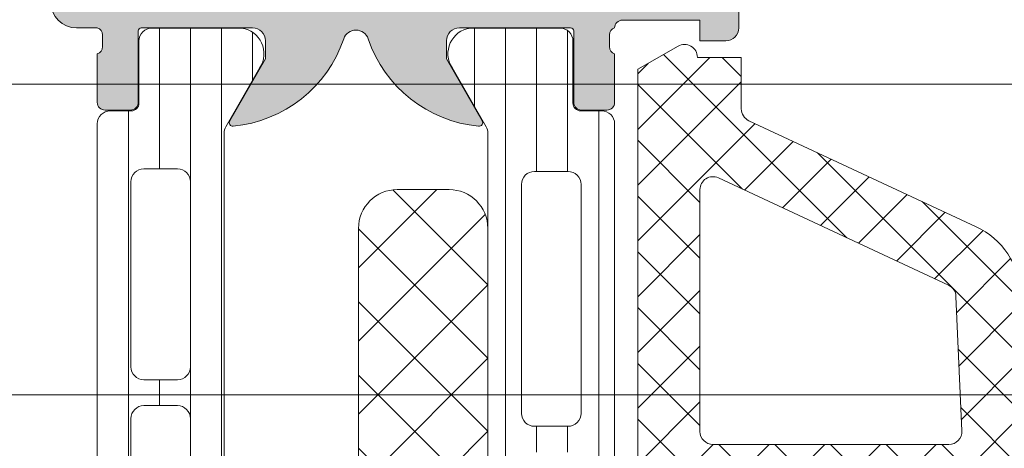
# Model space of a CAD drawing. Header units: millimetres. Extents: x 144573 to 336993, y 74252 to 247042.
# Tile 798 of 1056: x 199616 to 199654, y 219233 to 219250. Entities that reach past the tile are written whole.
import ezdxf

# ---------------------------------------------------------------- set-up
doc = ezdxf.new("R2010")
doc.units = ezdxf.units.MM
doc.layers.add('FASÁDA DETAILNÍ', color=255, linetype='Continuous', lineweight=0)

msp = doc.modelspace()

# ---------------------------------------------------------------- hatches: boundary and pattern name
at = {"layer": 'FASÁDA DETAILNÍ'}
h = msp.add_hatch(color=256, dxfattribs=at)
edge = h.paths.add_edge_path()
edge.add_arc((199621.0640805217, 219249.2397215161), 0.1199999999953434, 90, 180)
edge.add_line((199620.9440805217, 219249.2397215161), (199620.9440805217, 219246.4797235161))
edge.add_arc((199620.6440805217, 219246.4797235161), 0.2999999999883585, -90, 0, ccw=False)
edge.add_line((199620.6440805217, 219246.1797235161), (199619.6641062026, 219246.1797235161))
edge.add_arc((199619.6641062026, 219246.4797235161), 0.2999999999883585, 180, 270, ccw=False)
edge.add_line((199619.3641062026, 219246.4797235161), (199619.3641062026, 219248.3597345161))
edge.add_arc((199619.285239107, 219248.6272778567), 0.2789255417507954, 286.4245945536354, 361.1628700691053)
edge.add_line((199619.5641072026, 219248.6329385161), (199619.5641072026, 219249.0865325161))
edge.add_arc((199619.2852697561, 219249.0922009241), 0.2788950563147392, 358.8354106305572, 433.5801235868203)
edge.add_line((199619.3641062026, 219249.3597215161), (199618.5639314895, 219249.3597215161))
edge.add_arc((199618.5639314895, 219250.3597215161), 1, 180, 270, ccw=False)
edge.add_line((199617.5639314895, 219250.3597215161), (199617.5639314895, 219253.8597288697))
edge.add_arc((199618.5639513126, 219253.8597090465), 1.000019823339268, 90.00113575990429, 179.9988642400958, ccw=False)
edge.add_line((199618.5639314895, 219254.8597288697), (199619.0639314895, 219254.8597288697))
edge.add_line((199619.0639314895, 219254.8597288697), (199619.0639314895, 219252.3597288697))
edge.add_arc((199620.0639768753, 219252.3597742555), 1.000045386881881, 180.00260029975, 269.9973997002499)
edge.add_line((199620.0639314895, 219251.3597288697), (199621.3639498, 219251.3597288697))
edge.add_arc((199621.3638972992, 219252.3597813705), 1.000052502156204, 270.0030079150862, 359.9969920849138)
edge.add_line((199622.3639498, 219252.3597288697), (199622.3639498, 219259.3597288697))
edge.add_arc((199621.8388280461, 219259.8597288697), 0.7250881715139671, 316.4038161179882, 403.5961838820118)
edge.add_line((199622.3639498, 219260.3597288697), (199622.3639498, 219266.3938170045))
edge.add_arc((199621.3638972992, 219266.3937645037), 1.000052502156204, 0.003007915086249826, 89.99699208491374)
edge.add_line((199621.3639498, 219267.3938170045), (199620.0639314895, 219267.3938170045))
edge.add_arc((199620.0639768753, 219266.3937716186), 1.000045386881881, 90.00260029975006, 179.9973997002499)
edge.add_line((199619.0639314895, 219266.3938170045), (199619.0639314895, 219264.8597288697))
edge.add_line((199619.0639314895, 219264.8597288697), (199618.463925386, 219264.8597288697))
edge.add_line((199618.463925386, 219264.8597288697), (199617.3639498, 219265.9597349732))
edge.add_line((199617.3639498, 219265.9597349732), (199617.3639498, 219269.3597288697))
edge.add_line((199617.3639498, 219269.3597288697), (199644.3638506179, 219269.3597288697))
edge.add_line((199644.3638506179, 219269.3597288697), (199644.3638506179, 219265.9597349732))
edge.add_line((199644.3638506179, 219265.9597349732), (199643.263875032, 219264.8597288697))
edge.add_line((199643.263875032, 219264.8597288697), (199642.6638689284, 219264.8597288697))
edge.add_line((199642.6638689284, 219264.8597288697), (199642.6638689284, 219266.3938170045))
edge.add_arc((199641.6638235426, 219266.3937716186), 1.000045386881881, 0.002600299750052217, 89.99739970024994)
edge.add_line((199641.6638689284, 219267.3938170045), (199640.3638506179, 219267.3938170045))
edge.add_arc((199640.3639031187, 219266.3937645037), 1.000052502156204, 90.00300791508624, 179.9969920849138)
edge.add_line((199639.3638506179, 219266.3938170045), (199639.3638506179, 219260.3597288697))
edge.add_arc((199639.8889723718, 219259.8597288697), 0.7250881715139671, 136.4038161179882, 223.5961838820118)
edge.add_line((199639.3638506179, 219259.3597288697), (199639.3638506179, 219252.3597288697))
edge.add_arc((199640.3639031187, 219252.3597813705), 1.000052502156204, 180.0030079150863, 269.9969920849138)
edge.add_line((199640.3638506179, 219251.3597288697), (199641.6638689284, 219251.3597288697))
edge.add_arc((199641.6638235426, 219252.3597742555), 1.000045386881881, 270.00260029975, 359.99739970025)
edge.add_line((199642.6638689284, 219252.3597288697), (199642.6638689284, 219254.8597288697))
edge.add_line((199642.6638689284, 219254.8597288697), (199643.1638689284, 219254.8597288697))
edge.add_arc((199643.1638491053, 219253.8597090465), 1.000019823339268, 0.001135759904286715, 89.99886424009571, ccw=False)
edge.add_line((199644.1638689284, 219253.8597288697), (199644.1638689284, 219249.3597288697))
edge.add_arc((199643.6638792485, 219249.3597185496), 0.4999896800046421, -90.00118262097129, 0.001182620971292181, ccw=False)
edge.add_line((199643.6638689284, 219248.8597288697), (199642.6638689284, 219248.8597288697))
edge.add_line((199642.6638689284, 219248.8597288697), (199642.6638689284, 219249.6597319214))
edge.add_line((199642.6638689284, 219249.6597319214), (199639.6638536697, 219249.6597319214))
edge.add_arc((199639.6638509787, 219249.3597242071), 0.3000077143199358, 89.99948607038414, 180.0005139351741)
edge.add_arc((199639.4426797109, 219249.0922009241), 0.2788950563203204, 106.4198764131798, 181.1645893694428)
edge.add_line((199639.1638422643, 219249.0865325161), (199639.1638422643, 219248.6329385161))
edge.add_arc((199639.44271036, 219248.6272778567), 0.2789255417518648, 178.8371299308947, 253.5754054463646)
edge.add_line((199639.3638432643, 219248.3597345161), (199639.3638432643, 219246.4797235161))
edge.add_arc((199639.0638432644, 219246.4797235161), 0.2999999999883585, -90, 0, ccw=False)
edge.add_line((199639.0638432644, 219246.1797235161), (199638.0838689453, 219246.1797235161))
edge.add_arc((199638.0838689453, 219246.4797235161), 0.2999999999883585, 180, 270.0000000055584, ccw=False)
edge.add_line((199637.7838689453, 219246.4797235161), (199637.7838689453, 219249.2397215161))
edge.add_arc((199637.6638689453, 219249.2397215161), 0.1199999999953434, 0, 90)
edge.add_line((199637.6638689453, 219249.3597215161), (199633.3638432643, 219249.3597215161))
edge.add_arc((199633.3638432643, 219248.8597215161), 0.5, 90, 180)
edge.add_line((199632.8638432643, 219248.8597215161), (199632.8638432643, 219248.1597215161))
edge.add_line((199632.8638432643, 219248.1597215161), (199634.245338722, 219245.7669011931))
edge.add_arc((199634.1257234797, 219245.6978413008), 0.1381197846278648, -97.70243749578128, 29.999999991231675, ccw=False)
edge.add_arc((199634.5733418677, 219250.5391925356), 4.999999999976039, 198.7094007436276, 264.6507719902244, ccw=False)
edge.add_arc((199629.3639747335, 219248.7749663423), 0.4999999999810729, 18.70940074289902, 161.2905992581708)
edge.add_arc((199624.1546075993, 219250.5391925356), 5.000000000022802, 275.3492280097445, 341.29059925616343, ccw=False)
edge.add_arc((199624.6022259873, 219245.6978413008), 0.1381197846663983, 150.0000000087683, 277.7024374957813, ccw=False)
edge.add_line((199624.482610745, 219245.7669011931), (199625.8641062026, 219248.1597215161))
edge.add_line((199625.8641062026, 219248.1597215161), (199625.8641062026, 219248.8597215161))
edge.add_arc((199625.3641062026, 219248.8597215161), 0.5, 0, 90)
edge.add_line((199625.3641062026, 219249.3597215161), (199621.0640805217, 219249.3597215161))
edge = h.paths.add_edge_path(flags=16)
edge.add_arc((199636.3638582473, 219267.2597227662), 0.5, 0, 90)
edge.add_line((199636.3638582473, 219267.7597227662), (199624.3639498, 219267.7597227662))
edge.add_arc((199624.3639498, 219267.2597227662), 0.5, 90, 180)
edge.add_line((199623.8639498, 219267.2597227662), (199623.8639498, 219251.5597410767))
edge.add_arc((199624.3639498, 219251.5597410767), 0.5, 180, 270)
edge.add_line((199624.3639498, 219251.0597410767), (199636.3638582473, 219251.0597410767))
edge.add_arc((199636.3638582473, 219251.5597410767), 0.5, 270, 360)
edge.add_line((199636.8638582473, 219251.5597410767), (199636.8638582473, 219253.0597410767))
edge.add_line((199636.8638582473, 219253.0597410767), (199637.3638582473, 219253.0597410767))
edge.add_arc((199637.3638582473, 219253.5597410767), 0.5, 270, 360)
edge.add_line((199637.8638582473, 219253.5597410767), (199637.8638582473, 219265.2597227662))
edge.add_arc((199637.3638582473, 219265.2597227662), 0.5, 0, 90)
edge.add_line((199637.3638582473, 219265.7597227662), (199636.8638582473, 219265.7597227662))
edge.add_line((199636.8638582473, 219265.7597227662), (199636.8638582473, 219267.2597227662))
h = msp.add_hatch(dxfattribs=at)
h.set_pattern_fill('_USER', color=256, scale=1.2, angle=90, style=0, pattern_type=0)
h.set_pattern_definition([(90, (199619.3639498, 219211.8597288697), (-1.2, 7.347638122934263e-17), [])])
edge = h.paths.add_edge_path()
edge.add_line((199624.3309615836, 219215.6838387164), (199625.6494312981, 219213.4001818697))
edge.add_arc((199624.8081786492, 219212.8595469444), 0.999996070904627, -81.81839194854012, 32.72701610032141, ccw=False)
edge.add_line((199624.9504892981, 219211.8697288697), (199621.4739478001, 219211.8697288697))
edge.add_arc((199621.4739451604, 219212.3697248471), 0.4999959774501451, 179.9996975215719, 270.00030248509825, ccw=False)
edge.add_line((199620.973949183, 219212.3697274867), (199620.9742811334, 219214.7697258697))
edge.add_arc((199620.6742811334, 219214.7697258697), 0.3000000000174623, 5.558422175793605e-09, 90)
edge.add_line((199620.6742811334, 219215.0697258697), (199619.8639498, 219215.0697258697))
edge.add_arc((199619.8639471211, 219215.5697231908), 0.4999973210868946, 179.9996930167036, 270.0003069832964, ccw=False)
edge.add_line((199619.3639498, 219215.5697258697), (199619.3639498, 219245.6522001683))
edge.add_arc((199619.8639471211, 219245.6522028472), 0.4999973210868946, 89.99969301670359, 180.0003069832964, ccw=False)
edge.add_line((199619.8639498, 219246.1522001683), (199620.6742811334, 219246.1522001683))
edge.add_arc((199620.6742811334, 219246.4522001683), 0.3000000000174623, 270, 359.9999999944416)
edge.add_line((199620.9742811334, 219246.4522001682), (199620.973949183, 219248.8521985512))
edge.add_arc((199621.4739451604, 219248.8522011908), 0.499995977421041, 89.99969751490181, 180.0003024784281, ccw=False)
edge.add_line((199621.4739478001, 219249.3521971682), (199624.9504892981, 219249.3521971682))
edge.add_arc((199624.8081786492, 219248.3623790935), 0.9999960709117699, -32.72701610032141, 81.81839194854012, ccw=False)
edge.add_line((199625.6494312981, 219247.8217441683), (199624.3309615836, 219245.5380873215))
edge.add_arc((199624.7639743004, 219245.2880873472), 0.4999999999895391, 150.0000034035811, 179.9999400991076)
edge.add_line((199624.2639743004, 219245.28808787), (199624.2639743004, 219215.933838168))
edge.add_arc((199624.7639743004, 219215.9338386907), 0.5000000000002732, 180.0000599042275, 209.9999965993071)
edge = h.paths.add_edge_path(flags=16)
edge.add_line((199622.9639635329, 219236.2605558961), (199622.9639482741, 219243.4105803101))
edge.add_arc((199622.4639047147, 219243.4105367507), 0.5000435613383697, 0.004991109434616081, 89.99500889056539)
edge.add_line((199622.4639482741, 219243.9105803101), (199621.1639395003, 219243.9105803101))
edge.add_arc((199621.1639670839, 219243.410567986), 0.5000123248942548, 90.00316076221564, 179.9985877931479)
edge.add_line((199620.6639547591, 219243.4105803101), (199620.6639547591, 219236.2605558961))
edge.add_arc((199621.1639983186, 219236.2605994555), 0.5000435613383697, 180.0049911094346, 269.9950088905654)
edge.add_line((199621.1639547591, 219235.7605558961), (199622.4639635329, 219235.7605558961))
edge.add_arc((199622.4639199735, 219236.2605994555), 0.5000435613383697, 270.0049911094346, 359.9950088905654)
edge = h.paths.add_edge_path(flags=16)
edge.add_line((199622.9639635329, 219217.9105563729), (199622.9639635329, 219225.0605822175))
edge.add_arc((199622.4639199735, 219225.060538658), 0.5000435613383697, 0.004991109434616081, 89.99500889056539)
edge.add_line((199622.4639635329, 219225.5605822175), (199621.1639547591, 219225.5605822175))
edge.add_arc((199621.1639983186, 219225.060538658), 0.5000435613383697, 90.00499110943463, 179.9950088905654)
edge.add_line((199620.6639547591, 219225.0605822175), (199620.6639547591, 219217.9105563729))
edge.add_arc((199621.1639983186, 219217.9105999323), 0.5000435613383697, 180.0049911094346, 269.9950088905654)
edge.add_line((199621.1639547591, 219217.4105563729), (199622.4639635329, 219217.4105563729))
edge.add_arc((199622.4639199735, 219217.9105999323), 0.5000435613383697, 270.0049911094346, 359.9950088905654)
edge = h.paths.add_edge_path(flags=16)
edge.add_line((199622.9639635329, 219227.0605822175), (199622.9639635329, 219234.2605558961))
edge.add_arc((199622.4640143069, 219234.26060667), 0.4999492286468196, 359.9941811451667, 450.0058188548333)
edge.add_line((199622.4639635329, 219234.7605558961), (199621.1639547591, 219234.7605558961))
edge.add_arc((199621.1639039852, 219234.26060667), 0.4999492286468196, 89.99418114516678, 180.0058188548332)
edge.add_line((199620.6639547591, 219234.2605558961), (199620.6639547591, 219227.0605822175))
edge.add_arc((199621.1639039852, 219227.0605314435), 0.4999492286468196, 179.9941811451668, 270.0058188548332)
edge.add_line((199621.1639547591, 219226.5605822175), (199622.4639635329, 219226.5605822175))
edge.add_arc((199622.4640143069, 219227.0605314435), 0.4999492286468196, 269.9941811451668, 360.0058188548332)
h = msp.add_hatch(dxfattribs=at)
h.set_pattern_fill('LINIE', color=256, scale=1.2, angle=90, style=0)
h.set_pattern_definition([(90, (218757.1470326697, 217937.5531760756), (-1.2, 7.347638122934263e-17), [])])
edge = h.paths.add_edge_path()
edge.add_arc((199638.0547601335, 219209.7698121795), 0.2999999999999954, 90.00207529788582, 180.0020752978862, ccw=False)
edge.add_line((199638.0547492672, 219210.0698121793), (199638.8650806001, 219210.0698408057))
edge.add_arc((199638.8650651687, 219210.5698381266), 0.4999973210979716, 270.0017683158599, 360.0023822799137)
edge.add_line((199639.3650624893, 219210.5698589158), (199639.3663830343, 219211.4109311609))
edge.add_arc((199639.5663830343, 219211.4109311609), 0.1999999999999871, 90.00000000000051, 180.0000000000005, ccw=False)
edge.add_line((199639.5663830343, 219211.6109311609), (199643.6663830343, 219211.6109311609))
edge.add_arc((199643.6663830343, 219212.1109311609), 0.5000000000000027, 269.9999999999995, 359.9999999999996)
edge.add_line((199644.1663830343, 219212.1109311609), (199644.1663830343, 219212.9416803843))
edge.add_arc((199643.1663830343, 219212.9416803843), 0.9999999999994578, 360.0000000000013, 434.9999999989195)
edge.add_line((199643.4252020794, 219213.9076062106), (199642.6663830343, 219214.1109311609))
edge.add_line((199642.6663830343, 219214.1109311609), (199642.6663830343, 219213.1109311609))
edge.add_line((199642.6663830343, 219213.1109311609), (199640.3663830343, 219213.1109311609))
edge.add_arc((199640.3680922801, 219214.1150576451), 1.004127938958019, 180.2340877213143, 269.9024699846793, ccw=False)
edge.add_line((199639.3639727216, 219214.1109551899), (199639.3639727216, 219217.1108335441))
edge.add_arc((199640.3680920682, 219217.1068051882), 1.004127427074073, 450.09751797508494, 539.7701403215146, ccw=False)
edge.add_line((199640.3663830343, 219218.1109311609), (199642.6663830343, 219218.1109311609))
edge.add_line((199642.6663830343, 219218.1109311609), (199642.6663830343, 219217.1109311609))
edge.add_line((199642.6663830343, 219217.1109311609), (199643.4252020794, 219217.3142561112))
edge.add_arc((199643.1663830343, 219218.2801819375), 1.000000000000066, 285.0000000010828, 359.9999999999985)
edge.add_line((199644.1663830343, 219218.2801819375), (199644.1663830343, 219219.1109311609))
edge.add_arc((199643.6663830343, 219219.1109311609), 0.4999999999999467, 360, 450)
edge.add_line((199643.6663830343, 219219.6109311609), (199639.5663830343, 219219.6109311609))
edge.add_arc((199639.5681115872, 219219.8151042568), 0.2041804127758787, 181.1558689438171, 269.5149389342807, ccw=False)
edge.add_line((199639.3639727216, 219219.8109854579), (199639.3639498, 219245.6523522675))
edge.add_arc((199638.8639524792, 219245.6523368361), 0.4999973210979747, 360.0017683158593, 450.0023822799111)
edge.add_line((199638.86393169, 219246.1523341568), (199638.0536003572, 219246.1523055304))
edge.add_arc((199638.0535894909, 219246.4523055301), 0.299999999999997, 180.0020752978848, 270.0020752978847, ccw=False)
edge.add_line((199637.7535894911, 219246.4522946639), (199637.7538345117, 219248.8522930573))
edge.add_arc((199637.2538385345, 219248.8522775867), 0.499995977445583, 360.0017728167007, 450.0023777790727)
edge.add_line((199637.2538177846, 219249.3522735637), (199633.7772762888, 219249.3521469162))
edge.add_arc((199633.9196227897, 219248.3623339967), 0.99999607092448, 458.1836833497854, 572.7290913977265)
edge.add_line((199633.0783897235, 219247.821668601), (199634.396942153, 219245.5380595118))
edge.add_arc((199633.9639384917, 219245.2880438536), 0.5000000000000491, 360.00213520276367, 390.00207189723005, ccw=False)
edge.add_line((199634.4639384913, 219245.2880624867), (199634.4650248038, 219210.9337937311))
edge.add_arc((199633.9650248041, 219210.9337761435), 0.5000000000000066, 330.0020786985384, 360.0020153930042, ccw=False)
edge.add_line((199634.3980465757, 219210.6837918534), (199633.0796595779, 219208.4000872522))
edge.add_arc((199633.9209318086, 219207.8594827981), 0.9999960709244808, 507.2750591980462, 621.8204672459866)
edge.add_line((199633.7786570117, 219206.8696595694), (199637.2551985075, 219206.8697862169))
edge.add_arc((199637.2551830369, 219207.3697821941), 0.4999959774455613, 270.0017728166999, 360.0023777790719)
edge.add_line((199637.7551790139, 219207.3698029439), (199637.7547601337, 219209.7698013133))
edge = h.paths.add_edge_path(flags=16)
edge.add_line((199637.5644845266, 219233.9609249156), (199636.2644904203, 219233.9609249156))
edge.add_arc((199636.264486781, 219234.4609212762), 0.4999963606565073, 179.9995829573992, 270.0004170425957, ccw=False)
edge.add_line((199635.7644904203, 219234.4609249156), (199635.7644904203, 219243.3109188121))
edge.add_arc((199636.264486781, 219243.3109224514), 0.4999963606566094, 89.99958295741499, 180.0004170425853, ccw=False)
edge.add_line((199636.2644904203, 219243.810918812), (199637.5644845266, 219243.810918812))
edge.add_arc((199637.5645010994, 219243.3109188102), 0.5000000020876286, 360.0000002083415, 450.0018991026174, ccw=False)
edge.add_line((199638.0645011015, 219243.3109188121), (199638.0645011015, 219234.4609249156))
edge.add_arc((199637.5645010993, 219234.4609249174), 0.5000000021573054, 269.99810091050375, 359.99999978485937, ccw=False)
edge = h.paths.add_edge_path(flags=16)
edge.add_arc((199637.5645011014, 219223.7609188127), 0.4999999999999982, 269.9999999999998, 360.000000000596, ccw=False)
edge.add_line((199637.5645011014, 219223.2609188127), (199636.2644904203, 219223.2609188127))
edge.add_arc((199636.2644904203, 219223.7609188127), 0.4999999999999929, 179.9999999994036, 269.99999999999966, ccw=False)
edge.add_line((199635.7644904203, 219223.7609188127), (199635.7644904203, 219232.4609249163))
edge.add_arc((199636.2644904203, 219232.4609249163), 0.5000000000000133, 450.0000000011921, 539.9999999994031, ccw=False)
edge.add_line((199636.2644904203, 219232.9609249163), (199637.5645011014, 219232.9609249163))
edge.add_arc((199637.5645011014, 219232.4609249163), 0.5000000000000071, 360.00000000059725, 450.0000000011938, ccw=False)
edge.add_line((199638.0645011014, 219232.4609249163), (199638.0645011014, 219223.7609188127))
edge = h.paths.add_edge_path(flags=16)
edge.add_arc((199636.2644867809, 219221.7609224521), 0.4999963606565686, 89.99958295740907, 180.0004170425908, ccw=False)
edge.add_line((199636.2644904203, 219222.2609188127), (199637.5644845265, 219222.2609188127))
edge.add_arc((199637.5645010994, 219221.7609188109), 0.5000000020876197, 360.00000020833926, 450.0018991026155, ccw=False)
edge.add_line((199638.0645011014, 219221.7609188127), (199638.0645011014, 219212.9109096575))
edge.add_arc((199637.5645163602, 219212.9109096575), 0.4999847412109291, 269.99999999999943, 360.00000000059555, ccw=False)
edge.add_line((199637.5645163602, 219212.4109249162), (199636.2645056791, 219212.4109249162))
edge.add_arc((199636.2645056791, 219212.910940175), 0.5000152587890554, 179.9999999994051, 270.0000000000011, ccw=False)
edge.add_line((199635.7644904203, 219212.9109401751), (199635.7644904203, 219221.7609188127))
h = msp.add_hatch(dxfattribs=at)
h.set_pattern_fill('ANSI37', color=256, scale=0.48, angle=90, style=0)
h.set_pattern_definition([(135, (199644.363949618, 219219.3597288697), (-1.077630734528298, -1.077630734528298), []), (225, (199644.363949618, 219219.3597288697), (1.077630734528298, -1.077630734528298), [])])
edge = h.paths.add_edge_path(flags=16)
edge.add_line((199643.699655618, 219215.9584518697), (199642.306801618, 219216.0581958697))
edge.add_arc((199642.2639441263, 219215.4597289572), 0.599999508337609, 85.90391948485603, 180.0000083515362)
edge.add_arc((199642.2639441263, 219215.4597287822), 0.5999995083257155, 179.9999916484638, 274.0960805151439)
edge.add_line((199642.306801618, 219214.8612618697), (199643.699655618, 219214.9610058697))
edge.add_arc((199643.6639411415, 219215.4597288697), 0.5000001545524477, 274.0960643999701, 445.9039356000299)
edge = h.paths.add_edge_path(flags=16)
edge.add_arc((199646.8639492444, 219213.8597322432), 0.4999996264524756, 89.99995719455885, 180.0000428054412)
edge.add_line((199646.363949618, 219213.8597318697), (199646.363949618, 219210.2660468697))
edge.add_arc((199646.8639499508, 219210.2660468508), 0.5000003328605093, 179.9999978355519, 293.2180266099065)
edge.add_line((199647.061065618, 219209.8065408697), (199653.392167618, 219212.5224188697))
edge.add_arc((199653.1950516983, 219212.9819242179), 0.4999998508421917, 293.2180817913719, 362.5001106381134)
edge.add_line((199653.694575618, 219213.0037348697), (199653.656249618, 219213.8815418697))
edge.add_arc((199653.1567260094, 219213.8597323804), 0.499999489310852, 2.499979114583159, 90.00004485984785)
edge.add_line((199653.156725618, 219214.3597318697), (199646.863949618, 219214.3597318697))
edge = h.paths.add_edge_path(flags=16)
edge.add_line((199652.272111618, 219239.4136508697), (199643.375258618, 219243.5623208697))
edge.add_arc((199643.1639494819, 219243.1091671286), 0.499999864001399, 64.99999207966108, 180.0000296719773)
edge.add_line((199642.663949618, 219243.1091668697), (199642.663949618, 219233.7597318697))
edge.add_arc((199643.1639492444, 219233.7597314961), 0.4999996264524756, 179.9999571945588, 270.0000428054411)
edge.add_line((199643.163949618, 219233.2597318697), (199652.287872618, 219233.2597318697))
edge.add_arc((199652.2878724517, 219233.7597319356), 0.5000000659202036, 270.000019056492, 362.5000272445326)
edge.add_line((199652.787396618, 219233.7815418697), (199652.560326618, 219238.9823058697))
edge.add_arc((199652.0608012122, 219238.9604961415), 0.5000012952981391, 2.499997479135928, 64.99990801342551)
edge = h.paths.add_edge_path(flags=16)
edge.add_arc((199643.1639492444, 219230.5597322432), 0.4999996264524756, 89.99995719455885, 180.0000428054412)
edge.add_line((199642.663949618, 219230.5597318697), (199642.663949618, 219223.3597318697))
edge.add_arc((199643.1639492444, 219223.3597314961), 0.4999996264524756, 179.9999571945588, 270.0000428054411)
edge.add_line((199643.163949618, 219222.8597318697), (199644.363949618, 219222.8597318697))
edge.add_arc((199644.3639511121, 219220.8597333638), 1.999998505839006, -4.2804607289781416e-05, 90.0000428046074, ccw=False)
edge.add_line((199646.363949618, 219220.8597318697), (199646.363949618, 219217.0597318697))
edge.add_arc((199646.8639492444, 219217.0597314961), 0.4999996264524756, 179.9999571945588, 270.0000428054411)
edge.add_line((199646.863949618, 219216.5597318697), (199653.017010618, 219216.5597318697))
edge.add_arc((199653.0170104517, 219217.0597319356), 0.5000000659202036, 270.000019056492, 362.5000272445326)
edge.add_line((199653.516534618, 219217.0815418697), (199653.276399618, 219222.5815418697))
edge.add_arc((199652.7768760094, 219222.5597323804), 0.499999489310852, 2.499979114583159, 90.00004485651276)
edge.add_line((199652.776875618, 219223.0597318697), (199647.463949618, 219223.0597318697))
edge.add_arc((199647.463949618, 219224.1597318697), 1.099999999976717, 90, 270, ccw=False)
edge.add_line((199647.463949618, 219225.2597318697), (199652.637160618, 219225.2597318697))
edge.add_arc((199652.6371604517, 219225.7597319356), 0.5000000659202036, 270.000019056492, 362.5000272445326)
edge.add_line((199653.136684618, 219225.7815418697), (199652.927111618, 219230.5815418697))
edge.add_arc((199652.4275880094, 219230.5597323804), 0.499999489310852, 2.499979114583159, 90.00004485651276)
edge.add_line((199652.427587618, 219231.0597318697), (199643.163949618, 219231.0597318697))
edge = h.paths.add_edge_path()
edge.add_line((199644.550406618, 219245.7727848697), (199653.338272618, 219241.6749358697))
edge.add_ellipse((199652.070415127, 219238.9560105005), major_axis=(-3.000002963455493, 0), ratio=1, start_angle=182.50005883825, end_angle=244.999969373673, ccw=False)
edge.add_line((199655.067562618, 219239.0868718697), (199655.095896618, 219238.4379218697))
edge.add_ellipse((199655.5954202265, 219238.459731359), major_axis=(-0.499999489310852, 0), ratio=1, start_angle=2.499979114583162, end_angle=90.00004485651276)
edge.add_line((199655.595420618, 219237.9597318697), (199656.563949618, 219237.9597318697))
edge.add_ellipse((199656.5639496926, 219237.8597319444), major_axis=(-0.0999999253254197, 0), ratio=1, start_angle=179.9999572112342, end_angle=270.0000427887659, ccw=False)
edge.add_line((199656.663949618, 219237.8597318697), (199656.663949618, 219237.2597318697))
edge.add_ellipse((199656.5639496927, 219237.259731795), major_axis=(-0.09999992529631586, 0), ratio=1, start_angle=89.99995719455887, end_angle=180.0000427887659, ccw=False)
edge.add_line((199656.563949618, 219237.1597318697), (199655.660911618, 219237.1597318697))
edge.add_ellipse((199655.6609117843, 219236.6597318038), major_axis=(-0.5000000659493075, 0), ratio=1, start_angle=-89.99998094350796, end_angle=2.500027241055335)
edge.add_line((199655.161387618, 219236.6379218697), (199655.555225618, 219227.7376278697))
edge.add_ellipse((199656.0547368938, 219227.7597319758), major_axis=(-0.5000001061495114, 0), ratio=1, start_angle=2.533769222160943, end_angle=90.0000829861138)
edge.add_line((199656.054737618, 219227.2597318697), (199656.663949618, 219227.2597318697))
edge.add_ellipse((199656.6639496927, 219227.1597319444), major_axis=(-0.0999999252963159, 0), ratio=1, start_angle=179.9999572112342, end_angle=270.0000428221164, ccw=False)
edge.add_line((199656.763949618, 219227.1597318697), (199656.763949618, 219226.5597318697))
edge.add_ellipse((199656.6639496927, 219226.559731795), major_axis=(-0.09999992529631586, 0), ratio=1, start_angle=89.99995719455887, end_angle=180.0000427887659, ccw=False)
edge.add_line((199656.663949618, 219226.4597318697), (199656.134387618, 219226.4597318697))
edge.add_ellipse((199656.1343873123, 219225.9597313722), major_axis=(-0.5000004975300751, 0), ratio=1, start_angle=-90.00003503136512, end_angle=2.533697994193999)
edge.add_line((199655.634875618, 219225.9376278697), (199656.145531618, 219214.3974028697))
edge.add_ellipse((199656.6450562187, 219214.4192124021), major_axis=(-0.5000004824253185, 0), ratio=1, start_angle=2.499979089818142, end_angle=93.21705730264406)
edge.add_line((199656.673115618, 219213.9199998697), (199661.806858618, 219214.2085628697))
edge.add_ellipse((199661.6913031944, 219214.6189808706), major_axis=(-0.4263754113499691, 0), ratio=1, start_angle=105.7248544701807, end_angle=249.2410276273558)
edge.add_line((199661.842426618, 219215.0176758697), (199661.609823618, 219215.0164358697))
edge.add_line((199661.609823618, 219215.0164358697), (199659.727244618, 219214.7182978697))
edge.add_line((199659.727244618, 219214.7182978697), (199656.877959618, 219215.1187238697))
edge.add_ellipse((199656.9197102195, 219215.4158044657), major_axis=(-0.2999999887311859, 0), ratio=1, start_angle=-34.59774638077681, end_angle=82.00025595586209, ccw=False)
edge.add_ellipse((199659.1422813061, 219213.8826910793), major_axis=(-3.000047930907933, 0), ratio=1, start_angle=251.9915754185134, end_angle=325.40235871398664, ccw=False)
edge.add_line((199660.069766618, 219216.7357698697), (199662.324657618, 219216.1021938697))
edge.add_ellipse((199662.1637280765, 219215.3269813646), major_axis=(-0.7917403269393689, 0), ratio=1, start_angle=186.798346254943, end_angle=258.272310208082, ccw=False)
edge.add_line((199662.949901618, 219215.4207038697), (199662.951122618, 219214.3624938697))
edge.add_ellipse((199661.772036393, 219214.4916181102), major_axis=(-1.186135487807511, 0), ratio=1, start_angle=108.65557644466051, end_angle=173.7503218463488, ccw=False)
edge.add_line((199662.151455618, 219213.3678038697), (199658.910115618, 219212.2734708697))
edge.add_line((199658.910115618, 219212.2734708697), (199650.860320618, 219209.3836928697))
edge.add_line((199650.860320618, 219209.3836928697), (199640.962443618, 219205.0508838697))
edge.add_ellipse((199640.7641735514, 219205.5098928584), major_axis=(-0.5000002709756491, 0), ratio=1, start_angle=0.06657637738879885, end_angle=113.36204948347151, ccw=False)
edge.add_line((199640.264173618, 219205.5093118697), (199640.263538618, 219206.0560128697))
edge.add_ellipse((199640.7635387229, 219206.0565931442), major_axis=(-0.5000004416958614, 0), ratio=1, start_angle=-66.07917546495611, end_angle=0.06649451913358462, ccw=False)
edge.add_line((199640.560801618, 219206.5136468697), (199643.764804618, 219207.9154028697))
edge.add_ellipse((199643.3639502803, 219208.831543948), major_axis=(-0.999999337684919, 0), ratio=1, start_angle=113.631614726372, end_angle=180.000052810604)
edge.add_line((199644.363949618, 219208.8315448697), (199644.363949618, 219214.0594868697))
edge.add_line((199644.363949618, 219214.0594868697), (199642.564470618, 219214.0594958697))
edge.add_line((199642.564470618, 219214.0594958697), (199642.426528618, 219213.5446948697))
edge.add_ellipse((199642.1493745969, 219213.6594601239), major_axis=(-0.2999756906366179, 0), ratio=1, start_angle=67.49643330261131, end_angle=157.5062997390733, ccw=False)
edge.add_line((199642.034561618, 219213.3823258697), (199640.764434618, 219214.2314928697))
edge.add_ellipse((199641.2641553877, 219215.097357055), major_axis=(-0.9997207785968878, 0), ratio=1, start_angle=-0.00761184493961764, end_angle=60.009239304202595, ccw=False)
edge.add_line((199640.264434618, 219215.0974898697), (199640.264465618, 219215.8218508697))
edge.add_ellipse((199641.2642034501, 219215.8216428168), major_axis=(-0.9997378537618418, 0), ratio=1, start_angle=299.9913249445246, end_angle=359.98807632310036, ccw=False)
edge.add_line((199640.764465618, 219216.6875168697), (199642.034561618, 219217.5366838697))
edge.add_ellipse((199642.149373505, 219217.2595363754), major_axis=(-0.2999875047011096, 0), ratio=1, start_angle=202.4986038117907, end_angle=292.50240616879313, ccw=False)
edge.add_line((199642.426528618, 219217.3743298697), (199642.564500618, 219216.8595138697))
edge.add_line((199642.564500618, 219216.8595138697), (199644.363949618, 219216.8595058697))
edge.add_line((199644.363949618, 219216.8595058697), (199644.363949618, 219220.0597328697))
edge.add_ellipse((199644.0639498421, 219220.0597330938), major_axis=(-0.2999997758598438, 0), ratio=1, start_angle=179.9999571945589, end_angle=270.0000428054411)
edge.add_line((199644.063949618, 219220.3597328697), (199640.763953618, 219220.3597328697))
edge.add_ellipse((199640.7639532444, 219220.8597324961), major_axis=(-0.4999996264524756, 0), ratio=1, start_angle=-4.2805441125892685e-05, end_angle=90.00004280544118, ccw=False)
edge.add_line((199640.263953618, 219220.8597328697), (199640.263953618, 219247.7573548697))
edge.add_line((199640.263953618, 219247.7573548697), (199641.814345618, 219248.6524728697))
edge.add_ellipse((199642.064345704, 219248.2194603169), major_axis=(-0.4999999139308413, 0), ratio=1, start_angle=180.0000633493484, end_angle=300.0000170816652, ccw=False)
edge.add_line((199642.564345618, 219248.2194608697), (199644.261716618, 219248.2194608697))
edge.add_line((199644.261716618, 219248.2194608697), (199644.261716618, 219246.2259388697))
edge.add_ellipse((199644.761716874, 219246.225938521), major_axis=(-0.5000002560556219, 0), ratio=1, start_angle=-3.995391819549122e-05, end_angle=64.99987141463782)
h = msp.add_hatch(dxfattribs=at)
h.set_pattern_fill('ANSI37', color=256, scale=0.48, angle=90, style=0)
h.set_pattern_definition([(135, (199644.3639498, 219219.3597288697), (-1.077630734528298, -1.077630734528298), []), (225, (199644.3639498, 219219.3597288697), (1.077630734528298, -1.077630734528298), [])])
edge = h.paths.add_edge_path(flags=16)
edge.add_line((199643.6996558, 219215.9584518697), (199642.3068018, 219216.0581958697))
edge.add_arc((199642.2639443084, 219215.4597289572), 0.599999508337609, 85.90391948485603, 180.0000083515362)
edge.add_arc((199642.2639443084, 219215.4597287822), 0.5999995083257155, 179.9999916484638, 274.0960805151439)
edge.add_line((199642.3068018, 219214.8612618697), (199643.6996558, 219214.9610058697))
edge.add_arc((199643.6639413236, 219215.4597288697), 0.5000001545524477, 274.0960643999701, 445.9039356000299)
edge = h.paths.add_edge_path(flags=16)
edge.add_arc((199646.8639494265, 219213.8597322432), 0.4999996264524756, 89.99995719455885, 180.0000428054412)
edge.add_line((199646.3639498, 219213.8597318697), (199646.3639498, 219210.2660468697))
edge.add_arc((199646.8639501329, 219210.2660468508), 0.5000003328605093, 179.9999978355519, 293.2180266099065)
edge.add_line((199647.0610658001, 219209.8065408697), (199653.3921678, 219212.5224188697))
edge.add_arc((199653.1950518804, 219212.9819242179), 0.4999998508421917, 293.2180817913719, 362.5001106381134)
edge.add_line((199653.6945758, 219213.0037348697), (199653.6562498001, 219213.8815418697))
edge.add_arc((199653.1567261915, 219213.8597323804), 0.499999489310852, 2.499979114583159, 90.00004485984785)
edge.add_line((199653.1567258, 219214.3597318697), (199646.8639498, 219214.3597318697))
edge = h.paths.add_edge_path(flags=16)
edge.add_line((199652.2721118, 219239.4136508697), (199643.3752588, 219243.5623208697))
edge.add_arc((199643.163949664, 219243.1091671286), 0.499999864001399, 64.99999207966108, 180.0000296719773)
edge.add_line((199642.6639498, 219243.1091668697), (199642.6639498, 219233.7597318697))
edge.add_arc((199643.1639494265, 219233.7597314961), 0.4999996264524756, 179.9999571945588, 270.0000428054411)
edge.add_line((199643.1639498, 219233.2597318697), (199652.2878728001, 219233.2597318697))
edge.add_arc((199652.2878726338, 219233.7597319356), 0.5000000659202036, 270.000019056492, 362.5000272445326)
edge.add_line((199652.7873968, 219233.7815418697), (199652.5603268, 219238.9823058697))
edge.add_arc((199652.0608013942, 219238.9604961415), 0.5000012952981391, 2.499997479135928, 64.99990801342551)
edge = h.paths.add_edge_path(flags=16)
edge.add_arc((199643.1639494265, 219230.5597322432), 0.4999996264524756, 89.99995719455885, 180.0000428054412)
edge.add_line((199642.6639498, 219230.5597318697), (199642.6639498, 219223.3597318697))
edge.add_arc((199643.1639494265, 219223.3597314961), 0.4999996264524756, 179.9999571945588, 270.0000428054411)
edge.add_line((199643.1639498, 219222.8597318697), (199644.3639498, 219222.8597318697))
edge.add_arc((199644.3639512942, 219220.8597333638), 1.999998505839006, -4.2804607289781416e-05, 90.0000428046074, ccw=False)
edge.add_line((199646.3639498, 219220.8597318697), (199646.3639498, 219217.0597318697))
edge.add_arc((199646.8639494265, 219217.0597314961), 0.4999996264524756, 179.9999571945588, 270.0000428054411)
edge.add_line((199646.8639498, 219216.5597318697), (199653.0170108, 219216.5597318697))
edge.add_arc((199653.0170106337, 219217.0597319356), 0.5000000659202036, 270.000019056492, 362.5000272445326)
edge.add_line((199653.5165348, 219217.0815418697), (199653.2763998, 219222.5815418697))
edge.add_arc((199652.7768761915, 219222.5597323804), 0.499999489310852, 2.499979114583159, 90.00004485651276)
edge.add_line((199652.7768758, 219223.0597318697), (199647.4639498, 219223.0597318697))
edge.add_arc((199647.4639498, 219224.1597318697), 1.099999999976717, 90, 270, ccw=False)
edge.add_line((199647.4639498, 219225.2597318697), (199652.6371608, 219225.2597318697))
edge.add_arc((199652.6371606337, 219225.7597319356), 0.5000000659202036, 270.000019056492, 362.5000272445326)
edge.add_line((199653.1366848, 219225.7815418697), (199652.9271118, 219230.5815418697))
edge.add_arc((199652.4275881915, 219230.5597323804), 0.499999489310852, 2.499979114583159, 90.00004485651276)
edge.add_line((199652.4275878, 219231.0597318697), (199643.1639498, 219231.0597318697))
edge = h.paths.add_edge_path()
edge.add_line((199644.5504068, 219245.7727848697), (199653.3382728, 219241.6749358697))
edge.add_ellipse((199652.070415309, 219238.9560105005), major_axis=(-3.000002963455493, 0), ratio=1, start_angle=182.50005883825, end_angle=244.999969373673, ccw=False)
edge.add_line((199655.0675628, 219239.0868718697), (199655.0958968, 219238.4379218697))
edge.add_ellipse((199655.5954204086, 219238.459731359), major_axis=(-0.499999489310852, 0), ratio=1, start_angle=2.499979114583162, end_angle=90.00004485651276)
edge.add_line((199655.5954208, 219237.9597318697), (199656.5639498, 219237.9597318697))
edge.add_ellipse((199656.5639498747, 219237.8597319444), major_axis=(-0.0999999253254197, 0), ratio=1, start_angle=179.9999572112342, end_angle=270.0000427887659, ccw=False)
edge.add_line((199656.6639498, 219237.8597318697), (199656.6639498, 219237.2597318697))
edge.add_ellipse((199656.5639498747, 219237.259731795), major_axis=(-0.09999992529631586, 0), ratio=1, start_angle=89.99995719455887, end_angle=180.0000427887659, ccw=False)
edge.add_line((199656.5639498, 219237.1597318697), (199655.6609118, 219237.1597318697))
edge.add_ellipse((199655.6609119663, 219236.6597318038), major_axis=(-0.5000000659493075, 0), ratio=1, start_angle=-89.99998094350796, end_angle=2.500027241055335)
edge.add_line((199655.1613878, 219236.6379218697), (199655.5552258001, 219227.7376278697))
edge.add_ellipse((199656.0547370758, 219227.7597319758), major_axis=(-0.5000001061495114, 0), ratio=1, start_angle=2.533769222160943, end_angle=90.0000829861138)
edge.add_line((199656.0547378, 219227.2597318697), (199656.6639498, 219227.2597318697))
edge.add_ellipse((199656.6639498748, 219227.1597319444), major_axis=(-0.0999999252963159, 0), ratio=1, start_angle=179.9999572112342, end_angle=270.0000428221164, ccw=False)
edge.add_line((199656.7639498, 219227.1597318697), (199656.7639498, 219226.5597318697))
edge.add_ellipse((199656.6639498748, 219226.559731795), major_axis=(-0.09999992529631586, 0), ratio=1, start_angle=89.99995719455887, end_angle=180.0000427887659, ccw=False)
edge.add_line((199656.6639498, 219226.4597318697), (199656.1343878, 219226.4597318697))
edge.add_ellipse((199656.1343874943, 219225.9597313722), major_axis=(-0.5000004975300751, 0), ratio=1, start_angle=-90.00003503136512, end_angle=2.533697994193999)
edge.add_line((199655.6348758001, 219225.9376278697), (199656.1455318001, 219214.3974028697))
edge.add_ellipse((199656.6450564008, 219214.4192124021), major_axis=(-0.5000004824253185, 0), ratio=1, start_angle=2.499979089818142, end_angle=93.21705730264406)
edge.add_line((199656.6731158, 219213.9199998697), (199661.8068588, 219214.2085628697))
edge.add_ellipse((199661.6913033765, 219214.6189808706), major_axis=(-0.4263754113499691, 0), ratio=1, start_angle=105.7248544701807, end_angle=249.2410276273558)
edge.add_line((199661.8424268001, 219215.0176758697), (199661.6098238, 219215.0164358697))
edge.add_line((199661.6098238, 219215.0164358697), (199659.7272448, 219214.7182978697))
edge.add_line((199659.7272448, 219214.7182978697), (199656.8779598, 219215.1187238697))
edge.add_ellipse((199656.9197104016, 219215.4158044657), major_axis=(-0.2999999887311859, 0), ratio=1, start_angle=-34.59774638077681, end_angle=82.00025595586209, ccw=False)
edge.add_ellipse((199659.1422814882, 219213.8826910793), major_axis=(-3.000047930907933, 0), ratio=1, start_angle=251.9915754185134, end_angle=325.40235871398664, ccw=False)
edge.add_line((199660.0697668, 219216.7357698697), (199662.3246578, 219216.1021938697))
edge.add_ellipse((199662.1637282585, 219215.3269813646), major_axis=(-0.7917403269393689, 0), ratio=1, start_angle=186.798346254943, end_angle=258.272310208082, ccw=False)
edge.add_line((199662.9499018, 219215.4207038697), (199662.9511228, 219214.3624938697))
edge.add_ellipse((199661.772036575, 219214.4916181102), major_axis=(-1.186135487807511, 0), ratio=1, start_angle=108.65557644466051, end_angle=173.7503218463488, ccw=False)
edge.add_line((199662.1514558, 219213.3678038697), (199658.9101158, 219212.2734708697))
edge.add_line((199658.9101158, 219212.2734708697), (199650.8603208, 219209.3836928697))
edge.add_line((199650.8603208, 219209.3836928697), (199640.9624438, 219205.0508838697))
edge.add_ellipse((199640.7641737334, 219205.5098928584), major_axis=(-0.5000002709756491, 0), ratio=1, start_angle=0.06657637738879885, end_angle=113.36204948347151, ccw=False)
edge.add_line((199640.2641738, 219205.5093118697), (199640.2635388, 219206.0560128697))
edge.add_ellipse((199640.763538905, 219206.0565931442), major_axis=(-0.5000004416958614, 0), ratio=1, start_angle=-66.07917546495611, end_angle=0.06649451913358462, ccw=False)
edge.add_line((199640.5608018, 219206.5136468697), (199643.7648048, 219207.9154028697))
edge.add_ellipse((199643.3639504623, 219208.831543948), major_axis=(-0.999999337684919, 0), ratio=1, start_angle=113.631614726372, end_angle=180.000052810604)
edge.add_line((199644.3639498, 219208.8315448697), (199644.3639498, 219214.0594868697))
edge.add_line((199644.3639498, 219214.0594868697), (199642.5644708, 219214.0594958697))
edge.add_line((199642.5644708, 219214.0594958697), (199642.4265288, 219213.5446948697))
edge.add_ellipse((199642.149374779, 219213.6594601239), major_axis=(-0.2999756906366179, 0), ratio=1, start_angle=67.49643330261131, end_angle=157.5062997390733, ccw=False)
edge.add_line((199642.0345618, 219213.3823258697), (199640.7644348, 219214.2314928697))
edge.add_ellipse((199641.2641555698, 219215.097357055), major_axis=(-0.9997207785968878, 0), ratio=1, start_angle=-0.00761184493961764, end_angle=60.009239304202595, ccw=False)
edge.add_line((199640.2644348, 219215.0974898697), (199640.2644658, 219215.8218508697))
edge.add_ellipse((199641.2642036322, 219215.8216428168), major_axis=(-0.9997378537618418, 0), ratio=1, start_angle=299.9913249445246, end_angle=359.98807632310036, ccw=False)
edge.add_line((199640.7644658, 219216.6875168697), (199642.0345618, 219217.5366838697))
edge.add_ellipse((199642.1493736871, 219217.2595363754), major_axis=(-0.2999875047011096, 0), ratio=1, start_angle=202.4986038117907, end_angle=292.50240616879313, ccw=False)
edge.add_line((199642.4265288, 219217.3743298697), (199642.5645008, 219216.8595138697))
edge.add_line((199642.5645008, 219216.8595138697), (199644.3639498, 219216.8595058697))
edge.add_line((199644.3639498, 219216.8595058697), (199644.3639498, 219220.0597328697))
edge.add_ellipse((199644.0639500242, 219220.0597330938), major_axis=(-0.2999997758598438, 0), ratio=1, start_angle=179.9999571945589, end_angle=270.0000428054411)
edge.add_line((199644.0639498, 219220.3597328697), (199640.7639538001, 219220.3597328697))
edge.add_ellipse((199640.7639534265, 219220.8597324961), major_axis=(-0.4999996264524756, 0), ratio=1, start_angle=-4.2805441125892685e-05, end_angle=90.00004280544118, ccw=False)
edge.add_line((199640.2639538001, 219220.8597328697), (199640.2639538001, 219247.7573548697))
edge.add_line((199640.2639538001, 219247.7573548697), (199641.8143458, 219248.6524728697))
edge.add_ellipse((199642.0643458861, 219248.2194603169), major_axis=(-0.4999999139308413, 0), ratio=1, start_angle=180.0000633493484, end_angle=300.0000170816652, ccw=False)
edge.add_line((199642.5643458, 219248.2194608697), (199644.2617168, 219248.2194608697))
edge.add_line((199644.2617168, 219248.2194608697), (199644.2617168, 219246.2259388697))
edge.add_ellipse((199644.7617170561, 219246.225938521), major_axis=(-0.5000002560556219, 0), ratio=1, start_angle=-3.995391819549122e-05, end_angle=64.99987141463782)
h = msp.add_hatch(dxfattribs=at)
h.set_pattern_fill('NETZ', color=256, scale=2, angle=-45.00000000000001, style=0)
h.set_pattern_definition([(315, (199634.4632150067, 219228.1108054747), (1.414213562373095, 1.414213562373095), []), (44.99999999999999, (199634.4632150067, 219228.1108054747), (-1.414213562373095, 1.414213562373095), [])])
h.paths.add_polyline_path([(199629.4632150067, 219214.6108054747, 0.4142135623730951), (199630.9632150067, 219213.1108054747), (199632.9632150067, 219213.1108054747, 0.4142135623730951), (199634.4632150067, 219214.6108054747), (199634.4632150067, 219241.6108054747, 0.4142135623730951), (199632.9632150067, 219243.1108054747), (199630.9632150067, 219243.1108054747, 0.4142135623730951), (199629.4632150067, 219241.6108054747)])

# ---------------------------------------------------------------- linework, layer by layer
for p, q in [((199637.2538177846, 219249.3522735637), (199633.7772762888, 219249.3521469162)), ((199637.7535894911, 219246.4522946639), (199637.7538345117, 219248.8522930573)), ((199633.0783897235, 219247.821668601), (199634.3969421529, 219245.5380595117)), ((198226.3692538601, 219247.1778170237), (212229.5384493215, 219247.1778170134)), ((198226.3692538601, 219247.1778170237), (218529.5384156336, 219247.1778170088)), ((199206.8693537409, 219247.1778170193), (199679.538449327, 219247.1778170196)), ((199638.86393169, 219246.1523341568), (199638.0536003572, 219246.1523055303)), ((199639.3639727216, 219219.8109854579), (199639.3639498, 219245.6523522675)), ((199634.4639384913, 219245.2880624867), (199634.4650248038, 219210.9337937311)), ((199636.2644904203, 219243.810918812), (199637.5644845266, 219243.810918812)), ((199635.7644904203, 219234.4609249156), (199635.7644904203, 219243.310918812)), ((199638.0645011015, 219243.3109188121), (199638.0645011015, 219234.4609249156)), ((218529.5384156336, 219235.1778170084), (198226.3692538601, 219235.1778170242)), ((212229.5384493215, 219235.1778170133), (198226.3692538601, 219235.1778170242)), ((199679.538449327, 219235.1778170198), (199206.8693537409, 219235.1778170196)), ((199637.5644845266, 219233.9609249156), (199636.2644904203, 219233.9609249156))]:
    msp.add_line(p, q, dxfattribs=at)
msp.add_lwpolyline([(199644.1638689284, 219253.8597288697), (199644.1638689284, 219249.3597288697, -0.414225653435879), (199643.6638689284, 219248.8597288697), (199642.6638689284, 219248.8597288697), (199642.6638689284, 219249.6597319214), (199639.6638536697, 219249.6597319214, 0.4142188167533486), (199639.3638432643, 219249.3597215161, 0.338212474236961), (199639.1638422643, 219249.0865325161), (199639.1638422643, 219248.6329385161, 0.3381811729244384), (199639.3638432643, 219248.3597345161), (199639.3638432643, 219246.4797235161, -0.414213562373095), (199639.0638432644, 219246.1797235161), (199638.0838689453, 219246.1797235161, -0.414213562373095), (199637.7838689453, 219246.4797235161), (199637.7838689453, 219249.2397215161, 0.414213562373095), (199637.6638689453, 219249.3597215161), (199633.3638432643, 219249.3597215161, 0.414213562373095), (199632.8638432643, 219248.8597215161), (199632.8638432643, 219248.1597215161), (199634.245338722, 219245.7669011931, -0.6230654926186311), (199634.1072115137, 219245.5609677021, -0.295935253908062), (199629.8375535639, 219248.9353505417, 0.717126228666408), (199628.8903959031, 219248.9353505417, -0.295935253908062), (199624.6207379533, 219245.5609677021, -0.6230654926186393), (199624.482610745, 219245.7669011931), (199625.8641062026, 219248.1597215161), (199625.8641062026, 219248.8597215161, 0.414213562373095), (199625.3641062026, 219249.3597215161), (199621.0640805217, 219249.3597215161, 0.414213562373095), (199620.9440805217, 219249.2397215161), (199620.9440805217, 219246.4797235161, -0.414213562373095), (199620.6440805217, 219246.1797235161), (199619.6641062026, 219246.1797235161, -0.414213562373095), (199619.3641062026, 219246.4797235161), (199619.3641062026, 219248.3597345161, 0.3381811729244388), (199619.5641072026, 219248.6329385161), (199619.5641072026, 219249.0865325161, 0.338212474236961), (199619.3641062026, 219249.3597215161), (199618.5639314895, 219249.3597215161, -0.414213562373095), (199617.5639314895, 219250.3597215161)], format="xyb", dxfattribs=at)
for points in [[(199624.3309615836, 219215.6838387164), (199625.6494312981, 219213.4001818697, -0.5460410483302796), (199624.9504892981, 219211.8697288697), (199621.4739478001, 219211.8697288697, -0.414216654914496), (199620.973949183, 219212.3697274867), (199620.9742811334, 219214.7697258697, 0.414213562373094), (199620.6742811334, 219215.0697258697), (199619.8639498, 219215.0697258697, -0.414216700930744), (199619.3639498, 219215.5697258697), (199619.3639498, 219245.6522001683, -0.414216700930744), (199619.8639498, 219246.1522001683), (199620.6742811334, 219246.1522001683, 0.414213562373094), (199620.9742811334, 219246.4522001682), (199620.973949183, 219248.8521985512, -0.4142166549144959), (199621.4739478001, 219249.3521971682), (199624.9504892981, 219249.3521971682, -0.5460410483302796), (199625.6494312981, 219247.8217441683), (199624.3309615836, 219245.5380873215, 0.1316522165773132), (199624.2639743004, 219245.28808787), (199624.2639743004, 219215.933838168, 0.1316522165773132)], [(199622.9639635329, 219236.2605558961), (199622.9639482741, 219243.4105803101, 0.4141625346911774), (199622.4639482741, 219243.9105803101), (199621.1639395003, 219243.9105803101, 0.4141901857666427), (199620.6639547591, 219243.4105803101), (199620.6639547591, 219236.2605558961, 0.4141625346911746), (199621.1639547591, 219235.7605558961), (199622.4639635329, 219235.7605558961, 0.4141625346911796)], [(199652.272111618, 219239.4136508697), (199643.375258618, 219243.5623208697), (199643.375258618, 219243.5623208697, 0.548619), (199642.663949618, 219243.1091668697), (199642.663949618, 219233.7597318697), (199642.663949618, 219233.7597318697, 0.414214), (199643.163949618, 219233.2597318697), (199652.287872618, 219233.2597318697), (199652.287872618, 219233.2597318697, 0.427052), (199652.787396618, 219233.7815418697), (199652.560326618, 219238.9823058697), (199652.560326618, 219238.9823058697, 0.279675), (199652.272111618, 219239.4136508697)], [(199652.2721118, 219239.4136508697), (199643.3752588, 219243.5623208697), (199643.3752588, 219243.5623208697, 0.548619), (199642.6639498, 219243.1091668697), (199642.6639498, 219233.7597318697), (199642.6639498, 219233.7597318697, 0.414214), (199643.1639498, 219233.2597318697), (199652.2878728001, 219233.2597318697), (199652.2878728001, 219233.2597318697, 0.427052), (199652.7873968, 219233.7815418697), (199652.5603268, 219238.9823058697), (199652.5603268, 219238.9823058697, 0.279675), (199652.2721118, 219239.4136508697)], [(199634.4632150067, 219241.6108054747), (199634.4632150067, 219214.6108054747, -0.414213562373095), (199632.9632150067, 219213.1108054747), (199630.9632150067, 219213.1108054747, -0.414213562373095), (199629.4632150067, 219214.6108054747), (199629.4632150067, 219241.6108054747, -0.414213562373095), (199630.9632150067, 219243.1108054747), (199632.9632150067, 219243.1108054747, -0.414213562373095)], [(199622.9639635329, 219227.0605822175), (199622.9639635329, 219234.2605558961, 0.4142730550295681), (199622.4639635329, 219234.7605558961), (199621.1639547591, 219234.7605558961, 0.4142730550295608), (199620.6639547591, 219234.2605558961), (199620.6639547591, 219227.0605822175, 0.4142730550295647), (199621.1639547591, 219226.5605822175), (199622.4639635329, 219226.5605822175, 0.414273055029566)]]:
    msp.add_lwpolyline(points, format="xyb", close=True, dxfattribs=at)
at = {"layer": 'FASÁDA DETAILNÍ', "extrusion": (0, 0, -1)}
for points in [[(-199640.263953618, 219220.8597328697), (-199640.263953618, 219247.7573548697), (-199641.814345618, 219248.6524728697), (-199641.814345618, 219248.6524728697, 0.57735), (-199642.564345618, 219248.2194608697), (-199644.261716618, 219248.2194608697), (-199644.261716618, 219246.2259388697), (-199644.261716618, 219246.2259388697, -0.291473), (-199644.550406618, 219245.7727848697), (-199644.550406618, 219245.7727848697), (-199653.338272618, 219241.6749358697), (-199653.338272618, 219241.6749358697, 0.279675), (-199655.067562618, 219239.0868718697)], [(-199640.2639538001, 219220.8597328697), (-199640.2639538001, 219247.7573548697), (-199641.8143458, 219248.6524728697), (-199641.8143458, 219248.6524728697, 0.57735), (-199642.5643458, 219248.2194608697), (-199644.2617168, 219248.2194608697), (-199644.2617168, 219246.2259388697), (-199644.2617168, 219246.2259388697, -0.291473), (-199644.5504068, 219245.7727848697), (-199644.5504068, 219245.7727848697), (-199653.3382728, 219241.6749358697), (-199653.3382728, 219241.6749358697, 0.279675), (-199655.0675628, 219239.0868718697)]]:
    msp.add_lwpolyline(points, format="xyb", dxfattribs=at)
at = {"layer": 'FASÁDA DETAILNÍ'}
for centre, radius, start, end in [((199633.9196227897, 219248.3623339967), 0.9999960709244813, 98.18368335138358, 212.7290913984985), ((199637.2538385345, 219248.8522775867), 0.4999959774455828, 0.001772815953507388, 90.0023777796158), ((199638.0535894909, 219246.4523055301), 0.2999999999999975, 180.0020752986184, 270.0020752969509), ((199638.8639524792, 219245.6523368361), 0.4999973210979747, 0.001768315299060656, 90.00238227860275), ((199633.9639384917, 219245.2880438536), 0.5000000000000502, 0.002135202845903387, 30.00207189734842), ((199636.264486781, 219243.3109224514), 0.4999963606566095, 89.99958295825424, 180.0004170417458), ((199637.5645010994, 219243.3109188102), 0.5000000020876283, 2.08440831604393e-07, 90.00189910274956), ((199636.264486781, 219234.4609212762), 0.4999963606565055, 179.9995829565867, 270.0004170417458), ((199637.5645010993, 219234.4609249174), 0.5000000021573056, 269.9981009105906, 359.9999997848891)]:
    msp.add_arc(centre, radius, start, end, dxfattribs=at)

doc.saveas('drawing.dxf')
